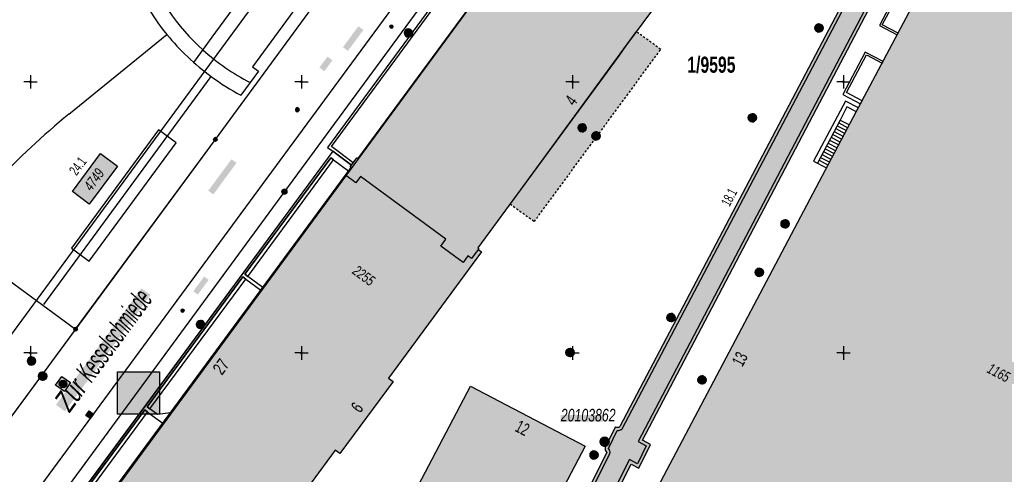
# Model space of a CAD drawing. Header units: metres. Extents: x 2695560 to 2696939, y 1260491 to 1262050.
# Tile 760 of 1005: x 2696375 to 2696466, y 1261264 to 1261306. Entities that reach past the tile are written whole.
import ezdxf

# ---------------------------------------------------------------- set-up
doc = ezdxf.new("R2010")
doc.units = ezdxf.units.M
doc.linetypes.add('AUSGEZOGEN', pattern=[0])
doc.linetypes.add('VERDECKT2_S2', pattern=[0.36, 0.2, -0.16])
for name, color, linetype in [('XR$1$AV_Flächen (EO)', 7, 'AUSGEZOGEN'), ('XR$1$AV_Gebäudeflächen (BB)', 7, 'AUSGEZOGEN'), ('XR$1$AV_Gebäudeflächen (EO)', 7, 'AUSGEZOGEN'), ('XR$1$AV_Gebäudeflächen ut.', 7, 'AUSGEZOGEN'), ('XR$1$AV_Grenzpunkte', 7, 'AUSGEZOGEN'), ('XR$1$AV_Grundstück-Nr.', 7, 'AUSGEZOGEN'), ('XR$1$AV_Haus-Nr.', 7, 'AUSGEZOGEN'), ('XR$1$AV_Koordinatennetzpunkte', 7, 'AUSGEZOGEN'), ('XR$1$AV_Lagefixpunkt-Nr.', 7, 'AUSGEZOGEN'), ('XR$1$AV_Lagefixpunkte', 7, 'AUSGEZOGEN'), ('XR$1$AV_Linien (BB)', 7, 'AUSGEZOGEN'), ('XR$1$AV_Linien (EO)', 7, 'AUSGEZOGEN'), ('XR$1$AV_Strassennamen', 7, 'AUSGEZOGEN'), ('XR$1$AV_Versicherung-Nr.', 7, 'AUSGEZOGEN'), ('XR$1$AW_LK_Einlaufschacht alt', 24, 'AUSGEZOGEN'), ('XR$1$AW_LK_Schachtdeckel', 24, 'AUSGEZOGEN'), ('XR$1$EW_LK_Knoten', 1, 'AUSGEZOGEN'), ('XR$1$Liegenschaftsgrenzen', 7, 'AUSGEZOGEN'), ('XR$1$PFAV', 255, 'AUSGEZOGEN'), ('XR$1$PFAW', 255, 'AUSGEZOGEN'), ('XR$1$PFEW', 255, 'AUSGEZOGEN'), ('XR$1$PFWA', 255, 'AUSGEZOGEN'), ('XR$1$RAEW', 8, 'AUSGEZOGEN'), ('XR$1$RP_Abstandslinie', 7, 'AUSGEZOGEN'), ('XR$1$WA_LK_Absperrarmatur', 171, 'AUSGEZOGEN')]:
    doc.layers.add(name, color=color, linetype=linetype)
doc.styles.add('ARIAL', font='arial.ttf')

# ---------------------------------------------------------------- blocks, each defined once
blk = doc.blocks.new('COMPLEXOBJECT_244')
at = {"layer": 'XR$1$AV_Linien (BB)', "color": 7, "linetype": 'AUSGEZOGEN', "transparency": 33554687}
blk.add_line((6393.764, 11335.964), (6405.18, 11321.726), dxfattribs=at)
blk.add_lwpolyline([(6405.473, 11315.027), (6395.487, 11301.385), (6396.028, 11300.989), (6395.258, 11299.934)], dxfattribs=at)
for centre, radius, start, end in [((6404.795, 11318.376), 20.762, 122.09524, 228.0111), ((6404.807, 11318.354), 3.393, 357.21606, 83.6924), ((6404.807, 11318.354), 3.393, 281.32468, 357.20764), ((6404.78, 11318.352), 20.734, 227.99968, 242.66206)]:
    blk.add_arc(centre, radius, start, end, dxfattribs=at)
blk = doc.blocks.new('COMPLEXOBJECT_844')
at = {"layer": 'XR$1$AV_Flächen (EO)', "color": 7, "linetype": 'AUSGEZOGEN', "transparency": 33554687}
for p, q in [((6450.156, 11349.435), (6458.141, 11337.979)), ((6428.967, 11268.198), (6428.026, 11266.307))]:
    blk.add_line(p, q, dxfattribs=at)
for points in [[(6458.188, 11337.255), (6445.443, 11312.859), (6450.87, 11310.024), (6451.057, 11309.704), (6451.07, 11309.47), (6429.354, 11268.206)], [(6428.162, 11265.822), (6417.206, 11244.1), (6416.896, 11244.262), (6416.64, 11243.796), (6414.814, 11244.796)]]:
    blk.add_lwpolyline(points, dxfattribs=at)
for centre, radius, start, end in [((6457.569, 11337.578), 0.698, 332.39979, 35.02875), ((6429.155, 11268.484), 0.342, 236.72631, 305.64217), ((6428.537, 11266.189), 0.525, 166.96776, 224.36055)]:
    blk.add_arc(centre, radius, start, end, dxfattribs=at)
blk = doc.blocks.new('COMPLEXOBJECT_1048')
at = {"layer": 'XR$1$AV_Linien (EO)', "color": 7, "linetype": 'AUSGEZOGEN', "transparency": 33554687}
blk.add_lwpolyline([(6405.473, 11315.027), (6395.487, 11301.385), (6396.028, 11300.989), (6395.258, 11299.934)], dxfattribs=at)
for start, end in [(357.21606, 83.6924), (281.32468, 357.20764)]:
    blk.add_arc((6404.807, 11318.354), 3.393, start, end, dxfattribs=at)
blk = doc.blocks.new('COMPLEXOBJECT_1049')
at = {"layer": 'XR$1$AV_Linien (EO)', "color": 7, "linetype": 'AUSGEZOGEN', "transparency": 33554687}
for p, q in [((6392.871, 11337.078), (6393.764, 11335.964)), ((6395.258, 11299.934), (6394.403, 11298.763))]:
    blk.add_line(p, q, dxfattribs=at)
for centre, radius, start, end in [((6405.208, 11317.978), 22.737, 122.85863, 128.93025), ((6405.267, 11317.891), 22.843, 128.90959, 138.64466), ((6404.337, 11318.645), 21.646, 138.51398, 151.01813), ((6404.125, 11318.737), 21.416, 150.96089, 157.66804), ((6404.856, 11318.367), 22.233, 157.50219, 163.8251), ((6404.865, 11318.362), 22.244, 163.81775, 219.02127), ((6404.982, 11318.615), 22.493, 219.33506, 233.72785), ((6405.101, 11318.794), 22.709, 233.75241, 241.89399)]:
    blk.add_arc(centre, radius, start, end, dxfattribs=at)
blk = doc.blocks.new('COMPLEXOBJECT_1051')
at = {"layer": 'XR$1$AV_Linien (EO)', "color": 7, "linetype": 'AUSGEZOGEN', "transparency": 33554687}
blk.add_lwpolyline([(6390.058, 11301.785), (6391.761, 11304.112), (6401.57, 11317.491)], dxfattribs=at)
blk.add_arc((6404.826, 11318.372), 3.373, 83.96915, 195.14096, dxfattribs=at)
blk = doc.blocks.new('COMPLEXOBJECT_1079')
at = {"layer": 'XR$1$AV_Linien (EO)', "color": 7, "linetype": 'AUSGEZOGEN', "transparency": 33554687}
for p, q in [((6458.387, 11338.151), (6450.414, 11349.589)), ((6428.311, 11266.182), (6429.127, 11267.843))]:
    blk.add_line(p, q, dxfattribs=at)
for points in [[(6429.592, 11268.014), (6451.374, 11309.404), (6451.352, 11309.793), (6451.085, 11310.25), (6445.848, 11312.986), (6458.453, 11337.116)], [(6414.674, 11244.531), (6416.782, 11243.43), (6417.018, 11243.86), (6417.337, 11243.693), (6428.441, 11265.708)]]:
    blk.add_lwpolyline(points, dxfattribs=at)
for centre, radius, start, end in [((6457.569, 11337.579), 0.998, 332.34036, 34.95704), ((6429.153, 11268.489), 0.647, 267.66274, 312.71844), ((6428.04, 11265.853), 0.427, 340.16804, 50.50578)]:
    blk.add_arc(centre, radius, start, end, dxfattribs=at)
blk = doc.blocks.new('COMPLEXOBJECT_1106')
at = {"layer": 'XR$1$AV_Linien (EO)', "color": 7, "linetype": 'AUSGEZOGEN', "transparency": 33554687}
blk.add_line((6378.535, 11297.018), (6387.584, 11304.357), dxfattribs=at)
for centre, radius, start, end in [((6427.345, 11237.929), 76.641, 129.55811, 136.4872), ((6422.934, 11241.966), 70.664, 136.39833, 140.82927)]:
    blk.add_arc(centre, radius, start, end, dxfattribs=at)
blk = doc.blocks.new('BWAV1')
at = {"layer": 'XR$1$PFAV', "transparency": 33554687}
blk.add_hatch(color=7, dxfattribs=at).paths.add_polyline_path([(0.67, 0), (0.66, 0.13), (0.62, 0.26), (0.55, 0.38), (0.46, 0.49), (0.35, 0.57), (0.23, 0.63), (0.1, 0.66), (-0.03, 0.67), (-0.17, 0.65), (-0.3, 0.6), (-0.41, 0.53), (-0.51, 0.44), (-0.59, 0.33), (-0.64, 0.2), (-0.67, 0.07), (-0.67, -0.07), (-0.64, -0.2), (-0.59, -0.33), (-0.51, -0.44), (-0.41, -0.53), (-0.3, -0.6), (-0.17, -0.65), (-0.03, -0.67), (0.1, -0.66), (0.23, -0.63), (0.35, -0.57), (0.46, -0.49), (0.55, -0.38), (0.62, -0.26), (0.66, -0.13)])
at = {"color": 7, "transparency": 33554687}
for radius, start, end in [(0.5, 91.1948, 268.8052), (0.326, 91.1948, 268.8052), (0.5, 268.8052, 91.1948), (0.326, 268.8052, 91.1948)]:
    blk.add_arc((0, 0), radius, start, end, dxfattribs=at)
at = {"layer": 'XR$1$PFAV', "transparency": 33554687}
blk.add_circle((0, 0), 0.5, dxfattribs=at)
blk = doc.blocks.new('BAV15')
at = {"layer": 'XR$1$PFAV', "transparency": 33554687}
blk.add_hatch(color=7, dxfattribs=at).paths.add_polyline_path([(0.5, 0), (0.49, 0.1), (0.46, 0.2), (0.41, 0.29), (0.34, 0.36), (0.26, 0.42), (0.17, 0.47), (0.08, 0.49), (-0.03, 0.5), (-0.13, 0.48), (-0.22, 0.45), (-0.31, 0.4), (-0.38, 0.33), (-0.44, 0.24), (-0.48, 0.15), (-0.5, 0.05), (-0.5, -0.05), (-0.48, -0.15), (-0.44, -0.24), (-0.38, -0.33), (-0.31, -0.4), (-0.22, -0.45), (-0.13, -0.48), (-0.03, -0.5), (0.08, -0.49), (0.17, -0.47), (0.26, -0.42), (0.34, -0.36), (0.41, -0.29), (0.46, -0.2), (0.49, -0.1)])
at = {"color": 7, "transparency": 33554687}
for start, end in [(90, 270), (270, 90)]:
    blk.add_arc((0, 0), 0.5, start, end, dxfattribs=at)
at = {"layer": 'XR$1$PFAV', "transparency": 33554687}
blk.add_circle((0, 0), 0.5, dxfattribs=at)
blk = doc.blocks.new('BAV2041')
at = {"color": 7, "transparency": 33554687}
for p, q in [((-0.05, 0), (-0.5, 0)), ((0, 0.5), (0, 0.05)), ((0.05, 0), (0.5, 0)), ((0, -0.05), (0, -0.5))]:
    blk.add_line(p, q, dxfattribs=at)
blk.add_circle((0, 0), 0.05, dxfattribs=at)
for start, end in [(90, 270), (270, 90)]:
    blk.add_arc((0, 0), 0.05, start, end, dxfattribs=at)
blk = doc.blocks.new('BAW2089')
at = {"layer": 'XR$1$PFAW', "transparency": 33554687}
blk.add_hatch(color=7, dxfattribs=at).paths.add_polyline_path([(-0.5, 0.5), (-0.5, -0.5), (0.5, -0.5), (0.5, 0.5)])
at = {"transparency": 33554687}
blk.add_lwpolyline([(-0.5, 0.5), (0.5, 0.5), (0.5, -0.5), (-0.5, -0.5), (-0.5, 0.5)], close=True, dxfattribs=at)
at = {"layer": 'XR$1$PFAW', "transparency": 33554687}
blk.add_lwpolyline([(-0.5, 0.5), (0.5, 0.5), (0.5, -0.5), (-0.5, -0.5), (-0.5, 0.5)], close=True, dxfattribs=at)
blk = doc.blocks.new('BAW2087')
at = {"lineweight": 25, "true_color": 0x000000, "transparency": 33554687}
h = blk.add_hatch(color=18, dxfattribs=at)
h.paths.add_polyline_path([(-0.5, 0.5), (-0.5, -0.5), (0.5, -0.5), (0.5, 0.5)])
h.paths.add_polyline_path([(0.337, -0.069), (0.316, -0.136), (0.282, -0.196), (0.237, -0.249), (0.182, -0.292), (0.119, -0.322), (0.052, -0.34), (-0.017, -0.343), (-0.086, -0.333), (-0.151, -0.309), (-0.21, -0.272), (-0.261, -0.224), (-0.301, -0.167), (-0.328, -0.103), (-0.342, -0.035), (-0.342, 0.035), (-0.328, 0.103), (-0.301, 0.167), (-0.261, 0.224), (-0.21, 0.272), (-0.151, 0.309), (-0.086, 0.333), (-0.017, 0.343), (0.052, 0.34), (0.119, 0.322), (0.182, 0.292), (0.237, 0.249), (0.282, 0.196), (0.316, 0.136), (0.337, 0.069), (0.344, 0)], flags=16)
at = {"layer": 'XR$1$PFAW', "lineweight": 25, "transparency": 33554687}
blk.add_hatch(color=7, dxfattribs=at).paths.add_polyline_path([(0.344, 0), (0.337, 0.069), (0.316, 0.136), (0.282, 0.196), (0.237, 0.249), (0.182, 0.292), (0.119, 0.322), (0.052, 0.34), (-0.017, 0.343), (-0.086, 0.333), (-0.151, 0.309), (-0.21, 0.272), (-0.261, 0.224), (-0.301, 0.167), (-0.328, 0.103), (-0.342, 0.035), (-0.342, -0.035), (-0.328, -0.103), (-0.301, -0.167), (-0.261, -0.224), (-0.21, -0.272), (-0.151, -0.309), (-0.086, -0.333), (-0.017, -0.343), (0.052, -0.34), (0.119, -0.322), (0.182, -0.292), (0.237, -0.249), (0.282, -0.196), (0.316, -0.136), (0.337, -0.069)])
at = {"lineweight": 25, "transparency": 33554687}
for p, q in [((-0.5, 0.5, 0.993), (0.5, 0.5, 0.993)), ((-0.5, -0.5, 0.993), (-0.5, 0.5, 0.993)), ((0.5, 0.5, 0.993), (0.5, -0.5, 0.993)), ((0.5, -0.5, 0.993), (-0.5, -0.5, 0.993))]:
    blk.add_line(p, q, dxfattribs=at)
blk.add_circle((0, 0), 0.344, dxfattribs=at)
at = {"layer": 'XR$1$PFAW', "lineweight": 25, "transparency": 33554687}
blk.add_line((-0.5, 0.5), (0.5, 0.5), dxfattribs=at)
at = {"layer": 'XR$1$PFAW', "color": 31, "lineweight": 25, "transparency": 33554687}
for p, q in [((-0.5, -0.5), (-0.5, 0.5)), ((0.5, 0.5), (0.5, -0.5)), ((0.5, -0.5), (-0.5, -0.5))]:
    blk.add_line(p, q, dxfattribs=at)
at = {"layer": 'XR$1$PFAW', "lineweight": 25, "transparency": 33554687}
blk.add_circle((0, 0), 0.344, dxfattribs=at)
blk = doc.blocks.new('BAW2088')
at = {"layer": 'XR$1$PFAW', "transparency": 33554687}
blk.add_hatch(color=253, dxfattribs=at).paths.add_polyline_path([(0.51, 0), (0.5, 0.1), (0.47, 0.2), (0.42, 0.29), (0.35, 0.36), (0.27, 0.42), (0.18, 0.47), (0.09, 0.49), (-0.01, 0.5), (-0.11, 0.48), (-0.21, 0.45), (-0.3, 0.4), (-0.37, 0.33), (-0.43, 0.24), (-0.47, 0.15), (-0.49, 0.05), (-0.49, -0.05), (-0.47, -0.15), (-0.43, -0.24), (-0.37, -0.33), (-0.3, -0.4), (-0.21, -0.45), (-0.11, -0.48), (-0.01, -0.5), (0.09, -0.49), (0.18, -0.47), (0.27, -0.42), (0.35, -0.36), (0.42, -0.29), (0.47, -0.2), (0.5, -0.1)])
at = {"transparency": 33554687}
for start, end in [(91.1948, 268.8052), (268.8052, 91.1948)]:
    blk.add_arc((0.01, 0), 0.5, start, end, dxfattribs=at)
at = {"layer": 'XR$1$PFAW', "transparency": 33554687}
blk.add_circle((0.01, 0), 0.5, dxfattribs=at)
blk = doc.blocks.new('BAW2082')
at = {"layer": 'XR$1$PFAW', "transparency": 33554687}
blk.add_hatch(color=7, dxfattribs=at).paths.add_polyline_path([(0.51, 0), (0.5, 0.1), (0.47, 0.19), (0.42, 0.28), (0.35, 0.36), (0.27, 0.42), (0.18, 0.47), (0.08, 0.49), (-0.02, 0.5), (-0.12, 0.48), (-0.21, 0.45), (-0.3, 0.39), (-0.37, 0.32), (-0.43, 0.24), (-0.47, 0.15), (-0.49, 0.05), (-0.49, -0.05), (-0.47, -0.15), (-0.43, -0.25), (-0.37, -0.33), (-0.3, -0.4), (-0.21, -0.45), (-0.12, -0.49), (-0.02, -0.5), (0.08, -0.5), (0.18, -0.47), (0.27, -0.43), (0.35, -0.37), (0.42, -0.29), (0.47, -0.2), (0.5, -0.1)])
at = {"transparency": 33554687}
for start, end in [(91.1948, 268.8052), (268.8052, 91.1948)]:
    blk.add_arc((0.01, 0), 0.5, start, end, dxfattribs=at)
at = {"layer": 'XR$1$PFAW', "transparency": 33554687}
blk.add_circle((0.01, 0), 0.5, dxfattribs=at)
blk = doc.blocks.new('BWA965')
at = {"layer": 'XR$1$PFWA', "transparency": 33554687}
blk.add_hatch(color=7, dxfattribs=at).paths.add_polyline_path([(0, 0.5), (-0.05, 0.5), (-0.1, 0.49), (-0.15, 0.48), (-0.2, 0.46), (-0.24, 0.44), (-0.29, 0.41), (-0.33, 0.38), (-0.36, 0.34), (-0.4, 0.31), (-0.42, 0.26), (-0.45, 0.22), (-0.47, 0.17), (-0.48, 0.13), (-0.49, 0.08), (-0.5, 0.03), (-0.5, -0.03), (-0.49, -0.08), (-0.48, -0.13), (-0.47, -0.17), (-0.45, -0.22), (-0.42, -0.26), (-0.4, -0.31), (-0.36, -0.34), (-0.33, -0.38), (-0.29, -0.41), (-0.24, -0.44), (-0.2, -0.46), (-0.15, -0.48), (-0.1, -0.49), (-0.05, -0.5), (0, -0.5), (0.05, -0.5), (0.1, -0.49), (0.15, -0.48), (0.2, -0.46), (0.24, -0.44), (0.29, -0.41), (0.33, -0.38), (0.36, -0.34), (0.4, -0.31), (0.42, -0.26), (0.45, -0.22), (0.47, -0.17), (0.48, -0.13), (0.49, -0.08), (0.5, -0.03), (0.5, 0.03), (0.49, 0.08), (0.48, 0.13), (0.47, 0.17), (0.45, 0.22), (0.42, 0.26), (0.4, 0.31), (0.36, 0.34), (0.33, 0.38), (0.29, 0.41), (0.24, 0.44), (0.2, 0.46), (0.15, 0.48), (0.1, 0.49), (0.05, 0.5)])
at = {"transparency": 33554687}
blk.add_line((0, 0.5), (0, -0.5), dxfattribs=at)
for start, end in [(90, 270), (270, 90)]:
    blk.add_arc((0, 0), 0.5, start, end, dxfattribs=at)
blk = doc.blocks.new('BEWLP2549_S')
at = {"layer": 'XR$1$PFEW', "transparency": 33554687}
blk.add_hatch(color=7, dxfattribs=at).paths.add_polyline_path([(0.5, 0), (0.49, 0.1), (0.46, 0.2), (0.41, 0.29), (0.34, 0.36), (0.26, 0.42), (0.17, 0.47), (0.08, 0.49), (-0.03, 0.5), (-0.13, 0.48), (-0.22, 0.45), (-0.31, 0.4), (-0.38, 0.33), (-0.44, 0.24), (-0.48, 0.15), (-0.5, 0.05), (-0.5, -0.05), (-0.48, -0.15), (-0.44, -0.24), (-0.38, -0.33), (-0.31, -0.4), (-0.22, -0.45), (-0.13, -0.48), (-0.03, -0.5), (0.08, -0.49), (0.17, -0.47), (0.26, -0.42), (0.34, -0.36), (0.41, -0.29), (0.46, -0.2), (0.49, -0.1)])
at = {"color": 1, "transparency": 33554687}
for p, q in [((0.35, -0.35), (-0.35, 0.35)), ((-0.35, -0.35), (0.35, 0.35))]:
    blk.add_line(p, q, dxfattribs=at)
for start, end in [(91.3809, 268.6191), (268.6191, 91.3809)]:
    blk.add_arc((0, 0), 0.5, start, end, dxfattribs=at)
at = {"layer": 'XR$1$PFEW', "transparency": 33554687}
blk.add_circle((0, 0), 0.5, dxfattribs=at)
blk = doc.blocks.new('BEW957')
at = {"layer": 'XR$1$RAEW', "transparency": 33554687}
blk.add_hatch(color=1, dxfattribs=at).paths.add_polyline_path([(-0.5, 0), (-0.5, -0.05), (-0.49, -0.1), (-0.48, -0.15), (-0.46, -0.2), (-0.44, -0.24), (-0.41, -0.29), (-0.38, -0.33), (-0.34, -0.36), (-0.31, -0.4), (-0.26, -0.42), (-0.22, -0.45), (-0.17, -0.47), (-0.13, -0.48), (-0.08, -0.49), (-0.03, -0.5), (0.03, -0.5), (0.08, -0.49), (0.13, -0.48), (0.17, -0.47), (0.22, -0.45), (0.26, -0.42), (0.31, -0.4), (0.34, -0.36), (0.38, -0.33), (0.41, -0.29), (0.44, -0.24), (0.46, -0.2), (0.48, -0.15), (0.49, -0.1), (0.5, -0.05), (0.5, 0), (0.5, 0.05), (0.49, 0.1), (0.48, 0.15), (0.46, 0.2), (0.44, 0.24), (0.41, 0.29), (0.38, 0.33), (0.34, 0.36), (0.31, 0.4), (0.26, 0.42), (0.22, 0.45), (0.17, 0.47), (0.13, 0.48), (0.08, 0.49), (0.03, 0.5), (-0.03, 0.5), (-0.08, 0.49), (-0.13, 0.48), (-0.17, 0.47), (-0.22, 0.45), (-0.26, 0.42), (-0.31, 0.4), (-0.34, 0.36), (-0.38, 0.33), (-0.41, 0.29), (-0.44, 0.24), (-0.46, 0.2), (-0.48, 0.15), (-0.49, 0.1), (-0.5, 0.05)])
at = {"color": 1, "transparency": 33554687}
for start, end in [(90, 180), (180, 270), (0, 90), (270, 0)]:
    blk.add_arc((0, 0), 0.5, start, end, dxfattribs=at)
at = {"layer": 'XR$1$RAEW', "color": 1, "transparency": 33554687}
blk.add_circle((0, 0), 0.5, dxfattribs=at)

msp = doc.modelspace()

# ---------------------------------------------------------------- hatches: boundary and pattern name
at = {"transparency": 33554687}
for points in [[(2696404.8, 1261302.998), (2696405.26, 1261302.66), (2696406.682, 1261304.596), (2696406.222, 1261304.934)], [(2696402.628, 1261301.122), (2696403.084, 1261300.787), (2696403.826, 1261301.798), (2696403.37, 1261302.133)], [(2696392.376, 1261289.765), (2696392.84, 1261289.423), (2696394.976, 1261292.327), (2696394.512, 1261292.669)], [(2696390.991, 1261280.496), (2696391.41, 1261280.19), (2696392.407, 1261281.55), (2696391.988, 1261281.856)], [(2696378.323, 1261270.027), (2696379.151, 1261269.418), (2696387.043, 1261280.155), (2696386.215, 1261280.764)], [(2696384.009, 1261273.061), (2696384.009, 1261269.159), (2696387.86, 1261269.159), (2696387.86, 1261273.061)], [(2696424.893, 1261269.079), (2696424.893, 1261268.476), (2696428.791, 1261268.476), (2696428.791, 1261269.079)]]:
    msp.add_hatch(color=7, dxfattribs=at).paths.add_polyline_path(points)
at = {"layer": 'XR$1$AV_Gebäudeflächen (BB)', "true_color": 0xd2d2d2, "transparency": 33554687}
for points in [[(2696475.15, 1261340.46), (2696474.925, 1261340.036), (2696474.978, 1261340.008), (2696451.628, 1261296.043), (2696433.273, 1261261.315), (2696428.815, 1261252.902), (2696427.588, 1261244.158), (2696431.781, 1261241.972), (2696435.63, 1261239.966), (2696430.164, 1261229.672), (2696427.2, 1261224.09), (2696457.249, 1261208.188), (2696478.335, 1261247.93), (2696509.794, 1261307.447), (2696506.31, 1261309.28), (2696505.083, 1261309.896), (2696506.925, 1261313.373), (2696508.06, 1261315.516), (2696508.325, 1261315.376), (2696508.418, 1261315.553), (2696508.153, 1261315.693), (2696507.573, 1261316.009), (2696506.995, 1261316.329), (2696506.418, 1261316.651), (2696505.842, 1261316.975), (2696505.269, 1261317.303), (2696504.696, 1261317.633), (2696504.126, 1261317.965), (2696503.557, 1261318.301), (2696502.989, 1261318.639), (2696502.423, 1261318.98), (2696501.859, 1261319.323), (2696501.296, 1261319.669), (2696500.735, 1261320.018), (2696500.176, 1261320.37), (2696499.618, 1261320.724), (2696499.062, 1261321.08), (2696498.507, 1261321.44), (2696497.955, 1261321.802), (2696497.404, 1261322.166), (2696496.854, 1261322.533), (2696496.307, 1261322.903), (2696495.761, 1261323.275), (2696495.217, 1261323.65), (2696494.675, 1261324.027), (2696494.134, 1261324.407), (2696493.596, 1261324.79), (2696493.059, 1261325.175), (2696492.524, 1261325.562), (2696491.991, 1261325.952), (2696491.459, 1261326.345), (2696490.93, 1261326.74), (2696490.39, 1261327.145), (2696489.852, 1261327.553), (2696489.315, 1261327.963), (2696488.781, 1261328.375), (2696488.249, 1261328.791), (2696487.718, 1261329.209), (2696487.19, 1261329.629), (2696486.664, 1261330.052), (2696486.14, 1261330.478), (2696485.618, 1261330.906), (2696485.098, 1261331.336), (2696484.58, 1261331.769), (2696484.064, 1261332.205), (2696483.55, 1261332.643), (2696483.038, 1261333.084), (2696482.529, 1261333.527), (2696482.021, 1261333.972), (2696481.516, 1261334.42), (2696481.013, 1261334.87), (2696480.512, 1261335.323), (2696480.014, 1261335.778), (2696479.517, 1261336.236), (2696479.023, 1261336.696), (2696478.531, 1261337.158), (2696478.041, 1261337.623), (2696477.554, 1261338.09), (2696477.068, 1261338.559), (2696476.585, 1261339.031), (2696476.105, 1261339.505), (2696475.626, 1261339.981)], [(2696435.579, 1261309.402), (2696434.749, 1261310.015), (2696434.666, 1261309.903), (2696425.238, 1261316.869), (2696425.321, 1261316.981), (2696424.492, 1261317.595), (2696424.391, 1261317.669), (2696423.709, 1261316.743), (2696423.814, 1261316.666), (2696406.182, 1261292.713), (2696406.077, 1261292.79), (2696405.467, 1261291.961), (2696405.558, 1261291.894), (2696405.042, 1261291.194), (2696405.977, 1261290.506), (2696406.403, 1261291.086), (2696414.288, 1261285.291), (2696413.819, 1261284.653), (2696415.876, 1261283.142), (2696416.33, 1261283.761), (2696416.661, 1261283.518), (2696417.271, 1261284.35), (2696417.332, 1261284.432), (2696417.235, 1261284.503), (2696430.232, 1261302.19), (2696430.869, 1261303.088), (2696434.846, 1261308.5), (2696434.958, 1261308.418), (2696435.645, 1261309.354)], [(2696381.395, 1261288.541), (2696383.987, 1261292.029), (2696382.426, 1261293.189), (2696379.834, 1261289.701)], [(2696377.718, 1261254.159), (2696388.752, 1261246.018), (2696389.226, 1261245.666), (2696404.091, 1261265.841), (2696404.517, 1261265.525), (2696409.43, 1261272.177), (2696409.004, 1261272.493), (2696417.577, 1261284.125), (2696417.271, 1261284.35), (2696416.661, 1261283.518), (2696416.33, 1261283.761), (2696415.876, 1261283.142), (2696413.819, 1261284.653), (2696414.288, 1261285.291), (2696406.403, 1261291.086), (2696405.977, 1261290.506), (2696405.042, 1261291.194)], [(2696382.308, 1261219.639), (2696387.612, 1261215.737), (2696390.114, 1261220.458), (2696391.32, 1261222.734), (2696401.51, 1261217.404), (2696403.601, 1261221.389), (2696404.043, 1261222.232), (2696415.138, 1261243.376), (2696415.644, 1261244.341), (2696415.756, 1261244.554), (2696427.126, 1261266.225), (2696416.556, 1261271.744), (2696410.473, 1261260.144), (2696408.001, 1261261.444), (2696402.9, 1261251.705), (2696401.457, 1261252.478), (2696394.535, 1261239.296), (2696394.31, 1261238.867), (2696392.926, 1261239.594), (2696385.633, 1261225.708), (2696384.871, 1261224.316)]]:
    msp.add_hatch(color=254, dxfattribs=at).paths.add_polyline_path(points)
at = {"layer": 'XR$1$AV_Gebäudeflächen (EO)', "true_color": 0xebebeb, "transparency": 33554687}
msp.add_hatch(color=7, dxfattribs=at).paths.add_polyline_path([(2696420.212, 1261288.555), (2696422.456, 1261286.925), (2696434.114, 1261302.792), (2696431.859, 1261304.434)])
at = {"layer": 'XR$1$AV_Gebäudeflächen ut.', "true_color": 0xf5f5f5, "transparency": 33554687}
msp.add_hatch(color=7, dxfattribs=at).paths.add_polyline_path([(2696384.533, 1261180.822), (2696384.798, 1261180.682), (2696386.479, 1261179.796), (2696386.743, 1261179.654), (2696407.232, 1261217.992), (2696407.893, 1261217.646), (2696409.071, 1261219.964), (2696408.421, 1261220.304), (2696419.237, 1261240.501), (2696419.852, 1261240.18), (2696421.073, 1261242.396), (2696420.402, 1261242.747), (2696431.371, 1261264.562), (2696432.1, 1261264.181), (2696433.181, 1261266.38), (2696432.438, 1261266.769), (2696455.534, 1261310.755), (2696450.241, 1261313.52), (2696450.019, 1261313.902), (2696450.011, 1261314.19), (2696460.095, 1261333.494), (2696460.82, 1261333.382), (2696461.614, 1261335.142), (2696462.24, 1261335.215), (2696463.344, 1261337.29), (2696461.507, 1261340.042), (2696460.9, 1261339.619), (2696453.429, 1261350.337), (2696453.131, 1261350.239), (2696452.37, 1261349.99), (2696451.384, 1261349.399), (2696451.126, 1261349.245), (2696459.111, 1261337.789), (2696459.125, 1261337.769), (2696459.138, 1261337.748), (2696459.15, 1261337.726), (2696459.162, 1261337.705), (2696459.172, 1261337.683), (2696459.182, 1261337.66), (2696459.192, 1261337.637), (2696459.2, 1261337.614), (2696459.207, 1261337.591), (2696459.214, 1261337.567), (2696459.22, 1261337.543), (2696459.225, 1261337.519), (2696459.229, 1261337.495), (2696459.233, 1261337.47), (2696459.235, 1261337.446), (2696459.237, 1261337.421), (2696459.237, 1261337.397), (2696459.237, 1261337.372), (2696459.236, 1261337.348), (2696459.234, 1261337.323), (2696459.232, 1261337.299), (2696459.228, 1261337.274), (2696459.224, 1261337.25), (2696459.218, 1261337.226), (2696459.212, 1261337.202), (2696459.205, 1261337.179), (2696459.197, 1261337.155), (2696459.189, 1261337.132), (2696459.179, 1261337.109), (2696459.169, 1261337.087), (2696459.158, 1261337.065), (2696446.413, 1261312.669), (2696451.84, 1261309.834), (2696452.027, 1261309.514), (2696452.04, 1261309.28), (2696430.324, 1261268.016), (2696430.313, 1261268.008), (2696430.302, 1261268.001), (2696430.29, 1261267.995), (2696430.279, 1261267.989), (2696430.267, 1261267.983), (2696430.254, 1261267.978), (2696430.242, 1261267.973), (2696430.23, 1261267.968), (2696430.217, 1261267.965), (2696430.204, 1261267.961), (2696430.191, 1261267.958), (2696430.178, 1261267.956), (2696430.165, 1261267.954), (2696430.152, 1261267.953), (2696430.138, 1261267.952), (2696430.125, 1261267.952), (2696430.112, 1261267.952), (2696430.099, 1261267.953), (2696430.085, 1261267.954), (2696430.072, 1261267.956), (2696430.059, 1261267.958), (2696430.046, 1261267.961), (2696430.033, 1261267.964), (2696430.021, 1261267.968), (2696430.008, 1261267.972), (2696429.996, 1261267.977), (2696429.983, 1261267.982), (2696429.971, 1261267.988), (2696429.96, 1261267.994), (2696429.948, 1261268.001), (2696429.937, 1261268.008), (2696428.996, 1261266.117), (2696428.992, 1261266.1), (2696428.989, 1261266.084), (2696428.987, 1261266.067), (2696428.985, 1261266.05), (2696428.984, 1261266.033), (2696428.983, 1261266.016), (2696428.982, 1261265.999), (2696428.983, 1261265.982), (2696428.984, 1261265.966), (2696428.985, 1261265.949), (2696428.987, 1261265.932), (2696428.989, 1261265.915), (2696428.992, 1261265.898), (2696428.996, 1261265.882), (2696429, 1261265.865), (2696429.004, 1261265.849), (2696429.009, 1261265.833), (2696429.015, 1261265.817), (2696429.021, 1261265.801), (2696429.028, 1261265.785), (2696429.035, 1261265.77), (2696429.043, 1261265.755), (2696429.051, 1261265.74), (2696429.059, 1261265.725), (2696429.068, 1261265.711), (2696429.078, 1261265.697), (2696429.088, 1261265.683), (2696429.098, 1261265.67), (2696429.109, 1261265.657), (2696429.12, 1261265.644), (2696429.132, 1261265.632), (2696418.176, 1261243.91), (2696417.866, 1261244.072), (2696417.61, 1261243.606), (2696415.784, 1261244.606), (2696415.644, 1261244.341), (2696415.138, 1261243.376), (2696414.998, 1261243.11), (2696416.818, 1261242.16), (2696416.651, 1261241.852), (2696417.021, 1261241.659), (2696406.245, 1261221.514), (2696406.242, 1261221.512), (2696406.24, 1261221.509), (2696406.237, 1261221.507), (2696406.234, 1261221.505), (2696406.231, 1261221.503), (2696406.228, 1261221.501), (2696406.225, 1261221.499), (2696406.222, 1261221.497), (2696406.219, 1261221.495), (2696406.216, 1261221.494), (2696406.213, 1261221.493), (2696406.209, 1261221.491), (2696406.206, 1261221.49), (2696406.202, 1261221.489), (2696406.199, 1261221.488), (2696406.195, 1261221.488), (2696406.192, 1261221.487), (2696406.188, 1261221.487), (2696406.185, 1261221.486), (2696406.181, 1261221.486), (2696406.178, 1261221.486), (2696406.174, 1261221.486), (2696406.171, 1261221.486), (2696406.167, 1261221.487), (2696406.164, 1261221.487), (2696406.16, 1261221.488), (2696406.157, 1261221.489), (2696406.153, 1261221.49), (2696406.15, 1261221.491), (2696406.146, 1261221.492), (2696406.143, 1261221.493), (2696406.13, 1261221.498), (2696406.116, 1261221.503), (2696406.102, 1261221.506), (2696406.088, 1261221.509), (2696406.074, 1261221.512), (2696406.06, 1261221.514), (2696406.045, 1261221.515), (2696406.031, 1261221.515), (2696406.017, 1261221.515), (2696406.002, 1261221.514), (2696405.988, 1261221.512), (2696405.974, 1261221.51), (2696405.96, 1261221.507), (2696405.946, 1261221.504), (2696405.932, 1261221.499), (2696405.919, 1261221.494), (2696405.906, 1261221.489), (2696405.893, 1261221.483), (2696405.88, 1261221.476), (2696405.868, 1261221.468), (2696405.856, 1261221.461), (2696405.844, 1261221.452), (2696405.833, 1261221.443), (2696405.823, 1261221.433), (2696405.812, 1261221.423), (2696405.803, 1261221.413), (2696405.793, 1261221.402), (2696405.785, 1261221.39), (2696405.777, 1261221.379), (2696405.769, 1261221.367), (2696405.762, 1261221.354), (2696404.681, 1261219.279), (2696404.997, 1261219.114)])

# ---------------------------------------------------------------- linework, layer by layer
at = {"color": 24, "lineweight": -3, "transparency": 33554687}
msp.add_lwpolyline([(2696384.009, 1261273.061), (2696387.86, 1261273.061), (2696387.86, 1261269.159), (2696384.009, 1261269.159), (2696384.009, 1261273.061)], close=True, dxfattribs=at)
at = {"layer": 'XR$1$AV_Flächen (EO)', "color": 7, "linetype": 'AUSGEZOGEN', "transparency": 33554687}
msp.add_line((2696431.859, 1261304.434), (2696420.212, 1261288.555), dxfattribs=at)
for points in [[(2696420.402, 1261242.747), (2696431.371, 1261264.562), (2696432.1, 1261264.181), (2696433.181, 1261266.38), (2696432.438, 1261266.769), (2696455.534, 1261310.755), (2696450.241, 1261313.52), (2696450.019, 1261313.902), (2696450.011, 1261314.19), (2696460.095, 1261333.494), (2696460.82, 1261333.382), (2696461.614, 1261335.142), (2696462.24, 1261335.215), (2696463.344, 1261337.29), (2696461.507, 1261340.042), (2696460.9, 1261339.619), (2696453.429, 1261350.337)], [(2696376.289, 1261255.692), (2696386.512, 1261269.549), (2696386.778, 1261269.353), (2696388.17, 1261268.326), (2696388.877, 1261269.283), (2696387.7, 1261269.12), (2696386.992, 1261269.643), (2696386.726, 1261269.839), (2696395.566, 1261281.82), (2696395.832, 1261281.624), (2696397.224, 1261280.597), (2696397.402, 1261280.839), (2696396.01, 1261281.866), (2696395.745, 1261282.062), (2696403.665, 1261292.796), (2696403.93, 1261292.6), (2696405.324, 1261291.576), (2696405.558, 1261291.894), (2696405.467, 1261291.961), (2696405.592, 1261292.131), (2696403.862, 1261293.403), (2696372.821, 1261251.329)]]:
    msp.add_lwpolyline(points, dxfattribs=at)
for points in [[(2696405.751, 1261292.347), (2696403.738, 1261293.829), (2696422.052, 1261318.708), (2696424.065, 1261317.226), (2696424.231, 1261317.451), (2696422.016, 1261319.082), (2696403.377, 1261293.76), (2696403.862, 1261293.403), (2696405.592, 1261292.131), (2696405.751, 1261292.347)], [(2696458.002, 1261308.044), (2696456.352, 1261308.92), (2696454.282, 1261305.014), (2696455.928, 1261304.14), (2696456.003, 1261304.281), (2696454.555, 1261305.05), (2696456.394, 1261308.513), (2696457.842, 1261307.743), (2696458.002, 1261308.044)], [(2696452.701, 1261298.064), (2696451.253, 1261298.833), (2696453.091, 1261302.295), (2696454.54, 1261301.526), (2696454.62, 1261301.676), (2696452.976, 1261302.549), (2696450.906, 1261298.644), (2696452.546, 1261297.772), (2696452.701, 1261298.064)], [(2696395.745, 1261282.062), (2696396.01, 1261281.866), (2696403.93, 1261292.6), (2696403.665, 1261292.796), (2696395.745, 1261282.062)], [(2696386.726, 1261269.839), (2696386.992, 1261269.643), (2696395.832, 1261281.624), (2696395.566, 1261281.82), (2696386.726, 1261269.839)], [(2696376.554, 1261255.496), (2696386.778, 1261269.353), (2696386.512, 1261269.549), (2696376.289, 1261255.692), (2696376.554, 1261255.496)]]:
    msp.add_lwpolyline(points, close=True, dxfattribs=at)
at = {"layer": 'XR$1$AV_Flächen (EO)', "color": 7, "linetype": 'VERDECKT2_S2', "transparency": 33554687}
msp.add_lwpolyline([(2696420.212, 1261288.555), (2696422.456, 1261286.925), (2696434.114, 1261302.792), (2696431.859, 1261304.434)], dxfattribs=at)
at = {"layer": 'XR$1$AV_Linien (BB)', "color": 7, "linetype": 'AUSGEZOGEN', "transparency": 33554687}
msp.add_line((2696377.718, 1261254.159), (2696405.042, 1261291.194), dxfattribs=at)
for points in [[(2696509.794, 1261307.447), (2696478.335, 1261247.93), (2696457.249, 1261208.188), (2696427.2, 1261224.09), (2696430.164, 1261229.672), (2696435.63, 1261239.966), (2696431.781, 1261241.972), (2696427.588, 1261244.158), (2696428.815, 1261252.902), (2696433.273, 1261261.315), (2696451.628, 1261296.043), (2696474.978, 1261340.008), (2696474.925, 1261340.036), (2696475.15, 1261340.46)], [(2696425.783, 1261329.004), (2696420.015, 1261321.139), (2696397.76, 1261290.932), (2696370.975, 1261254.535), (2696334.411, 1261204.816), (2696316.064, 1261179.862), (2696300.251, 1261158.357)], [(2696421.353, 1261319.57), (2696422.016, 1261319.082), (2696403.377, 1261293.76), (2696403.862, 1261293.403), (2696378.81, 1261259.454), (2696377.756, 1261260.233)], [(2696308.42, 1261179.495), (2696328.99, 1261207.55), (2696360.83, 1261250.81), (2696393.03, 1261294.5), (2696410.89, 1261318.85)], [(2696405.042, 1261291.194), (2696405.558, 1261291.894), (2696405.467, 1261291.961), (2696406.077, 1261292.79), (2696406.182, 1261292.713), (2696423.814, 1261316.666), (2696423.709, 1261316.743), (2696424.391, 1261317.669), (2696424.492, 1261317.595)], [(2696435.579, 1261309.402), (2696435.645, 1261309.354), (2696434.958, 1261308.418), (2696434.846, 1261308.5), (2696430.869, 1261303.088), (2696430.232, 1261302.19), (2696417.235, 1261284.503), (2696417.332, 1261284.432), (2696417.271, 1261284.35)], [(2696417.271, 1261284.35), (2696416.661, 1261283.518), (2696416.33, 1261283.761), (2696415.876, 1261283.142), (2696413.819, 1261284.653), (2696414.288, 1261285.291), (2696406.403, 1261291.086), (2696405.977, 1261290.506), (2696405.042, 1261291.194)], [(2696417.271, 1261284.35), (2696417.577, 1261284.125), (2696409.004, 1261272.493), (2696409.43, 1261272.177), (2696404.517, 1261265.525), (2696404.091, 1261265.841), (2696389.226, 1261245.666), (2696388.752, 1261246.018)], [(2696382.308, 1261219.639), (2696384.871, 1261224.316), (2696385.633, 1261225.708), (2696392.926, 1261239.594), (2696394.31, 1261238.867), (2696394.535, 1261239.296), (2696401.457, 1261252.478), (2696402.9, 1261251.705), (2696408.001, 1261261.444), (2696410.473, 1261260.144), (2696416.556, 1261271.744), (2696427.126, 1261266.225), (2696415.756, 1261244.554), (2696415.644, 1261244.341), (2696415.138, 1261243.376), (2696404.043, 1261222.232), (2696403.601, 1261221.389), (2696401.51, 1261217.404), (2696391.32, 1261222.734), (2696390.114, 1261220.458), (2696387.612, 1261215.737)]]:
    msp.add_lwpolyline(points, dxfattribs=at)
msp.add_lwpolyline([(2696381.395, 1261288.541), (2696379.834, 1261289.701), (2696382.426, 1261293.189), (2696383.987, 1261292.029), (2696381.395, 1261288.541)], close=True, dxfattribs=at)
at = {"layer": 'XR$1$AV_Linien (EO)', "color": 7, "linetype": 'AUSGEZOGEN', "transparency": 33554687}
for p, q in [((2696377.214, 1261279.274), (2696392.644, 1261300.29)), ((2696450.675, 1261296.287), (2696448.573, 1261292.309)), ((2696450.255, 1261295.491), (2696451.1, 1261295.045)), ((2696450.395, 1261295.757), (2696451.24, 1261295.31)), ((2696450.535, 1261296.022), (2696451.381, 1261295.575)), ((2696450.675, 1261296.287), (2696451.521, 1261295.84)), ((2696449.834, 1261294.696), (2696450.68, 1261294.249)), ((2696449.975, 1261294.961), (2696450.82, 1261294.514)), ((2696450.115, 1261295.226), (2696450.96, 1261294.779)), ((2696449.274, 1261293.635), (2696450.119, 1261293.188)), ((2696449.414, 1261293.9), (2696450.259, 1261293.453)), ((2696449.554, 1261294.165), (2696450.399, 1261293.719)), ((2696449.694, 1261294.431), (2696450.54, 1261293.984)), ((2696448.853, 1261292.839), (2696449.699, 1261292.393)), ((2696448.993, 1261293.105), (2696449.839, 1261292.658)), ((2696449.134, 1261293.37), (2696449.979, 1261292.923)), ((2696448.713, 1261292.574), (2696449.558, 1261292.127))]:
    msp.add_line(p, q, dxfattribs=at)
for points in [[(2696453.131, 1261350.239), (2696460.825, 1261339.201), (2696461.428, 1261339.621), (2696462.995, 1261337.273), (2696462.049, 1261335.495), (2696461.41, 1261335.421), (2696460.64, 1261333.713), (2696459.929, 1261333.823), (2696449.709, 1261314.26), (2696449.721, 1261313.817), (2696450.025, 1261313.294), (2696455.128, 1261310.628), (2696432.033, 1261266.642), (2696432.783, 1261266.25), (2696431.966, 1261264.589), (2696431.24, 1261264.969), (2696420.01, 1261242.613)], [(2696452.35, 1261297.402), (2696451.151, 1261298.038), (2696448.215, 1261292.498), (2696449.418, 1261291.862)], [(2696452.163, 1261297.048), (2696451.279, 1261297.516), (2696450.675, 1261296.287)]]:
    msp.add_lwpolyline(points, dxfattribs=at)
msp.add_lwpolyline([(2696387.785, 1261295.372), (2696379.762, 1261284.458), (2696381.398, 1261283.256), (2696389.421, 1261294.17), (2696387.785, 1261295.372)], close=True, dxfattribs=at)
for centre, radius, start, end in [((2696405.765, 1261318.186), 20.762, 122.09524, 228.0111), ((2696405.75, 1261318.162), 20.734, 227.99968, 242.66206)]:
    msp.add_arc(centre, radius, start, end, dxfattribs=at)
at = {"layer": 'XR$1$Liegenschaftsgrenzen', "color": 7, "linetype": 'AUSGEZOGEN', "transparency": 33554687}
msp.add_line((2696357.218, 1261293.77), (2696380.131, 1261276.998), dxfattribs=at)
for points in [[(2696428.698, 1261329.571), (2696399.4, 1261289.68), (2696367.47, 1261246.24), (2696363.116, 1261240.323)], [(2696380.131, 1261276.998), (2696393.03, 1261294.5), (2696410.89, 1261318.85)], [(2696380.131, 1261276.998), (2696360.83, 1261250.81), (2696328.99, 1261207.55), (2696297.783, 1261164.987)]]:
    msp.add_lwpolyline(points, dxfattribs=at)
at = {"layer": 'XR$1$RP_Abstandslinie', "color": 7, "linetype": 'AUSGEZOGEN', "transparency": 33554687}
for points in [[(2696325.49, 1261210.27), (2696340.85, 1261231.17), (2696370.47, 1261271.45), (2696400.09, 1261311.74), (2696433.61, 1261357.34)], [(2696427.95, 1261322.29), (2696413.14, 1261302.14), (2696383.52, 1261261.86), (2696353.91, 1261221.57), (2696338.287, 1261200.325)]]:
    msp.add_lwpolyline(points, dxfattribs=at)

# ---------------------------------------------------------------- block references
at = {"layer": 'XR$1$AV_Flächen (EO)', "color": 7, "linetype": 'AUSGEZOGEN', "lineweight": -3, "transparency": 33554687}
msp.add_blockref('COMPLEXOBJECT_844', (2690000.97, 1249999.81), dxfattribs=at)
at = {"layer": 'XR$1$AV_Grenzpunkte', "color": 7, "linetype": 'AUSGEZOGEN', "lineweight": -3, "transparency": 33554687}
for p, xscale, yscale in [((2696393.03, 1261294.5), 0.3249999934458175, 0.3249999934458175), ((2696399.4, 1261289.68), 0.4549999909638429, 0.4549999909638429), ((2696380.131, 1261276.998), 0.3249999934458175, 0.3249999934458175)]:
    msp.add_blockref('BAV15', p, dxfattribs=dict(at, xscale=xscale, yscale=yscale))
at = {"layer": 'XR$1$AV_Koordinatennetzpunkte', "color": 7, "linetype": 'AUSGEZOGEN', "lineweight": -3, "transparency": 33554687, "xscale": 1.25, "yscale": 1.25}
for p in [(2696375.97, 1261299.81), (2696400.97, 1261299.81), (2696425.97, 1261299.81), (2696450.97, 1261299.81), (2696375.97, 1261274.81), (2696400.97, 1261274.81), (2696425.97, 1261274.81), (2696450.97, 1261274.81)]:
    msp.add_blockref('BAV2041', p, dxfattribs=at)
at = {"layer": 'XR$1$AV_Lagefixpunkte', "color": 7, "linetype": 'AUSGEZOGEN', "lineweight": -3, "transparency": 33554687, "xscale": 0.7199999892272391, "yscale": 0.7199999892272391}
msp.add_blockref('BWAV1', (2696428.936, 1261266.625, 439.875), dxfattribs=at)
at = {"layer": 'XR$1$AV_Linien (BB)', "color": 7, "linetype": 'AUSGEZOGEN', "lineweight": -3, "transparency": 33554687}
msp.add_blockref('COMPLEXOBJECT_244', (2690000.97, 1249999.81), dxfattribs=at)
at = {"layer": 'XR$1$AV_Linien (EO)', "color": 7, "linetype": 'AUSGEZOGEN', "lineweight": -3, "transparency": 33554687}
for name in ['COMPLEXOBJECT_1079', 'COMPLEXOBJECT_1049', 'COMPLEXOBJECT_1051', 'COMPLEXOBJECT_1048', 'COMPLEXOBJECT_1106']:
    msp.add_blockref(name, (2690000.97, 1249999.81), dxfattribs=at)
at = {"layer": 'XR$1$AW_LK_Einlaufschacht alt', "color": 24, "linetype": 'AUSGEZOGEN', "lineweight": -3, "transparency": 33554687, "xscale": 0.5000000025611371, "yscale": 0.5000000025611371, "rotation": 233.851272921}
msp.add_blockref('BAW2089', (2696381.425, 1261269.107), dxfattribs=at)
at = {"layer": 'XR$1$AW_LK_Schachtdeckel', "color": 24, "linetype": 'AUSGEZOGEN', "lineweight": -3, "transparency": 33554687}
for name, p, xscale, yscale in [('BAW2082', (2696448.705, 1261304.767), 0.7499999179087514, 0.7499999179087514), ('BAW2082', (2696442.559, 1261296.495), 0.7499999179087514, 0.7499999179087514), ('BAW2082', (2696426.861, 1261295.57), 0.7499999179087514, 0.7499999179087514), ('BAW2088', (2696428.128, 1261294.818), 0.7578193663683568, 0.7578193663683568), ('BAW2082', (2696445.575, 1261286.713), 0.7499999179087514, 0.7499999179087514), ('BAW2082', (2696443.201, 1261282.245), 0.7499999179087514, 0.7499999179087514), ('BAW2082', (2696435.056, 1261278.068), 0.7499999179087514, 0.7499999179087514), ('BAW2082', (2696425.735, 1261274.848), 0.7499999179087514, 0.7499999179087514), ('BAW2082', (2696376.06, 1261274.066), 0.7499999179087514, 0.7499999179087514), ('BAW2082', (2696437.91, 1261272.321), 0.7499999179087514, 0.7499999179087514), ('BAW2082', (2696427.955, 1261265.401), 0.7499999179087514, 0.7499999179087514)]:
    msp.add_blockref(name, p, dxfattribs=dict(at, xscale=xscale, yscale=yscale))
at = {"layer": 'XR$1$AW_LK_Schachtdeckel', "color": 24, "linetype": 'AUSGEZOGEN', "lineweight": -3, "transparency": 33554687, "xscale": 0.7578193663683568, "yscale": 0.7578193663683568, "rotation": 233.824764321}
msp.add_blockref('BAW2088', (2696377.091, 1261272.677), dxfattribs=at)
at = {"layer": 'XR$1$AW_LK_Schachtdeckel', "color": 24, "linetype": 'AUSGEZOGEN', "lineweight": -3, "transparency": 33554687, "rotation": 235.164845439}
msp.add_blockref('BAW2087', (2696378.976, 1261271.954), dxfattribs=at)
at = {"layer": 'XR$1$EW_LK_Knoten', "color": 1, "linetype": 'AUSGEZOGEN', "lineweight": -3, "transparency": 33554687}
for name, p, xscale, yscale in [('BEW957', (2696409.266, 1261304.896), 0.2749999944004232, 0.2749999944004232), ('BEWLP2549_S', (2696410.839, 1261304.312), 0.749999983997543, 0.749999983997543), ('BEW957', (2696390.003, 1261278.709), 0.2749999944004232, 0.2749999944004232), ('BEWLP2549_S', (2696391.656, 1261277.43), 0.749999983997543, 0.749999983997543)]:
    msp.add_blockref(name, p, dxfattribs=dict(at, xscale=xscale, yscale=yscale))
at = {"layer": 'XR$1$WA_LK_Absperrarmatur', "color": 171, "linetype": 'AUSGEZOGEN', "lineweight": -3, "transparency": 33554687, "xscale": 0.3749999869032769, "yscale": 0.3749999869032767, "rotation": 322.512807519}
msp.add_blockref('BWA965', (2696400.591, 1261297.241), dxfattribs=at)

# ---------------------------------------------------------------- texts
at = {"layer": 'XR$1$AV_Grundstück-Nr.', "color": 7, "transparency": 33554687, "insert": (2696438.785, 1261301.365), "char_height": 1.48491, "width": 4.98214, "attachment_point": 5, "style": 'ARIAL'}
msp.add_mtext('\\A1;{\\fArial|i0|b1;\\H1.484908;\\W0.700000;\\C7;1/9595}\\P', dxfattribs=at)
at = {"layer": 'XR$1$AV_Haus-Nr.', "color": 7, "transparency": 33554687, "style": 'ARIAL'}
for s, insert, char_height, width, attachment_point, rotation in [('\\W0.68;4', (2696426.315, 1261297.752), 1.1621, 1.02516, 8, 54.1125), ('\\W0.66;24.1', (2696380.706, 1261291.772), 0.92968, 2.03566, 8, 53.3835), ('\\W0.63;18.1', (2696440.842, 1261288.949), 0.92968, 1.96781, 8, 62.244), ('\\W0.64;13', (2696440.89, 1261274.521), 1.1621, 1.59081, 2, 62.0811), ('\\W0.70;27', (2696393.076, 1261273.895), 1.1621, 1.68109, 2, 53.5194), ('\\W0.68;6', (2696406.579, 1261269.436), 1.1621, 1.02516, 8, 53.5518), ('\\W0.64;12', (2696421.626, 1261268.409), 1.1621, 1.59081, 2, 332.4294)]:
    msp.add_mtext(s, dxfattribs=dict(at, insert=insert, char_height=char_height, width=width, attachment_point=attachment_point, rotation=rotation))
at = {"layer": 'XR$1$AV_Lagefixpunkt-Nr.', "color": 7, "transparency": 33554687, "insert": (2696424.893, 1261268.476), "char_height": 1.1621, "width": 5.50234, "attachment_point": 7, "style": 'ARIAL'}
msp.add_mtext('\\A1;{\\fArial|i1|b0;\\H1.162102;\\W0.700000;\\C7;20103862}\\P', dxfattribs=at)
at = {"layer": 'XR$1$AV_Strassennamen', "color": 7, "transparency": 33554687, "insert": (2696382.691, 1261275.085), "char_height": 1.93684, "width": 17.92207, "attachment_point": 5, "rotation": 53.6832, "style": 'ARIAL'}
msp.add_mtext('\\A1;{\\fArial|i1|b0;\\H1.936838;\\W0.700000;\\C7;Zur \\W0.490000;Kesselschmiede}\\P', dxfattribs=at)
at = {"layer": 'XR$1$AV_Versicherung-Nr.', "color": 7, "transparency": 33554687, "char_height": 0.96842, "attachment_point": 5, "style": 'ARIAL'}
for s, insert, width, rotation in [('\\A1;{\\fArial|i1|b0;\\H0.968418;\\W0.700000;\\C7;4749}\\P', (2696381.832, 1261290.801), 2.46457, 53.3835), ('\\A1;{\\fArial|i1|b0;\\H0.968418;\\W0.700000;\\C7;2255}\\P', (2696406.719, 1261281.939), 2.46457, 323.6166), ('\\A1;{\\fArial|i1|b0;\\H0.968418;\\W0.700000;\\C7;1165}\\P', (2696465.289, 1261272.98), 2.44855, 332.1117)]:
    msp.add_mtext(s, dxfattribs=dict(at, insert=insert, width=width, rotation=rotation))

doc.saveas('drawing.dxf')
